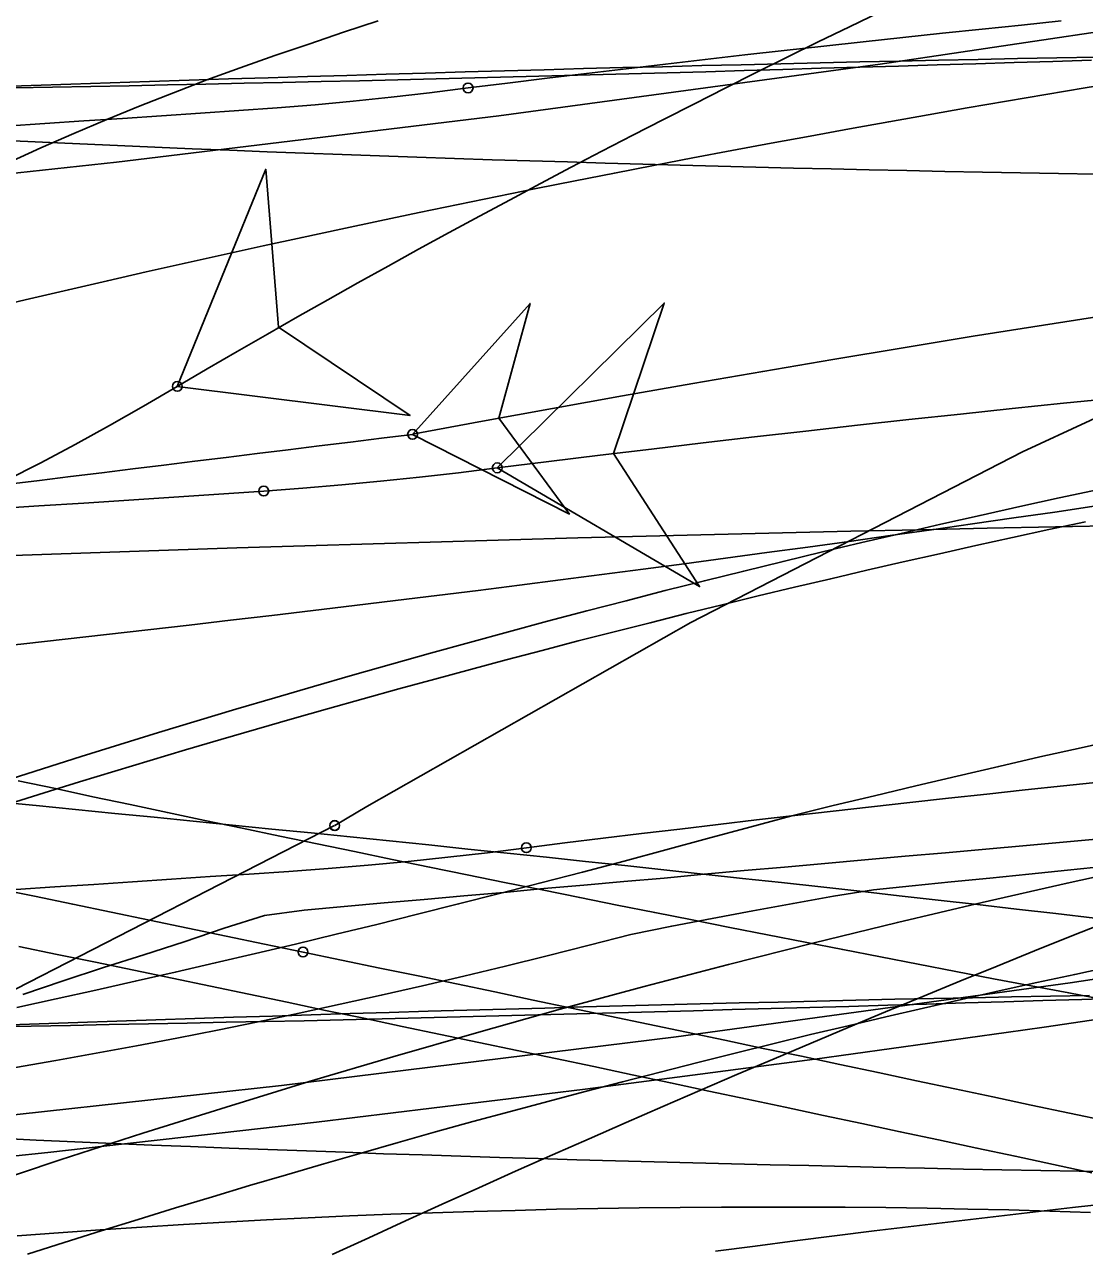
# Model space of a CAD drawing. Extents: x -14 to 1565148, y -25 to 642856.
# Drawn here: x 1564960.2 to 1564969.24, y 636512.94 to 636523.39 of the extents above; entities that cross this region are included whole.
import ezdxf

# ---------------------------------------------------------------- set-up
doc = ezdxf.new("R2010")
doc.units = 0
for name, color, linetype in [('DR_P_Headwall', 7, 'Continuous'), ('GE_P_Alignment_100_Stations', 7, 'Continuous'), ('MT_P_Drums', 7, 'Continuous'), ('MT_P_Work_Area', 7, 'Continuous'), ('PM_P_Edge_Line', 7, 'Continuous'), ('TR_Turning_Path25', 7, 'Continuous'), ('TR_Turning_Path26', 7, 'Continuous'), ('TR_Turning_Path27', 7, 'Continuous'), ('TR_Turning_Path28', 7, 'Continuous'), ('TR_Turning_Path28 - Copy-1', 7, 'Continuous'), ('TR_Turning_Path29', 7, 'Continuous')]:
    doc.layers.add(name, color=color, linetype=linetype)

msp = doc.modelspace()

# ---------------------------------------------------------------- linework, layer by layer
at = {"layer": 'DR_P_Headwall'}
msp.add_lwpolyline([(1564963.512, 636519.9), (1564964.85, 636519.221), (1564964.249, 636520.038), (1564964.514, 636521.016)], close=True, dxfattribs=at)
for points in [[(1564963.512, 636519.9), (1564964.85, 636519.221), (1564964.249, 636520.038), (1564964.514, 636521.016), (1564963.512, 636519.9)], [(1564969.427, 636516.218), (1564969.096, 636516.185), (1564968.765, 636516.152), (1564968.434, 636516.118), (1564968.103, 636516.085), (1564967.772, 636516.051), (1564967.441, 636516.018), (1564967.1, 636515.962), (1564966.756, 636515.901), (1564966.412, 636515.837), (1564966.067, 636515.773), (1564965.722, 636515.708), (1564965.374, 636515.637), (1564965.017, 636515.546), (1564964.66, 636515.455), (1564964.305, 636515.367), (1564963.95, 636515.282), (1564963.597, 636515.199), (1564963.245, 636515.119), (1564962.895, 636515.042), (1564962.545, 636514.966), (1564962.197, 636514.893), (1564961.849, 636514.822), (1564961.503, 636514.754), (1564961.158, 636514.688), (1564960.814, 636514.624), (1564960.47, 636514.562), (1564960.128, 636514.502)], [(1564960.141, 636513.067), (1564960.495, 636513.094), (1564960.85, 636513.119), (1564961.204, 636513.142), (1564961.559, 636513.164), (1564961.913, 636513.185), (1564962.267, 636513.204), (1564962.621, 636513.221), (1564962.975, 636513.237), (1564963.328, 636513.251), (1564963.682, 636513.264), (1564964.035, 636513.276), (1564964.387, 636513.285), (1564964.74, 636513.294), (1564965.092, 636513.301), (1564965.444, 636513.306), (1564965.795, 636513.31), (1564966.147, 636513.312), (1564966.498, 636513.313), (1564966.848, 636513.313), (1564967.199, 636513.311), (1564967.548, 636513.308), (1564967.898, 636513.303), (1564968.247, 636513.296), (1564968.596, 636513.288), (1564968.945, 636513.279), (1564969.293, 636513.268)]]:
    msp.add_lwpolyline(points, dxfattribs=at)
msp.add_circle((1564963.512, 636519.9), 0.0417, dxfattribs=at)
msp.add_circle((1564963.512, 636519.9), 0.0417, dxfattribs=at)
for centre, radius, start, end in [((1564998.655, 636332.944), 190.231, 77.32682, 100.64576), ((1564613.99, 639342.494), 2844.152, 276.370616, 277.059009)]:
    msp.add_arc(centre, radius, start, end, dxfattribs=at)
at = {"layer": 'GE_P_Alignment_100_Stations'}
for points in [[(1565000.436, 636527.13), (1564999.193, 636527.311), (1564996.13, 636527.299), (1564992.969, 636526.97), (1564989.824, 636526.511), (1564986.701, 636525.923), (1564983.605, 636525.207), (1564980.541, 636524.363), (1564977.515, 636523.394), (1564974.531, 636522.301), (1564971.595, 636521.086), (1564968.712, 636519.75), (1564965.886, 636518.297), (1564963.122, 636516.729), (1564962.849, 636516.566)], [(1564980.295, 636526.65), (1564979.994, 636526.477), (1564977.003, 636525.017), (1564973.95, 636524.075), (1564970.746, 636523.54), (1564967.5, 636523.055), (1564964.247, 636522.615), (1564960.989, 636522.22), (1564957.726, 636521.868), (1564954.458, 636521.562), (1564951.187, 636521.3)], [(1564961.507, 636520.309), (1564963.491, 636520.06), (1564962.37, 636520.814), (1564962.261, 636522.161), (1564961.507, 636520.309)], [(1564961.507, 636520.309), (1564961.219, 636520.14), (1564960.93, 636519.975), (1564960.637, 636519.815), (1564960.343, 636519.659), (1564960.046, 636519.508), (1564959.746, 636519.362), (1564959.444, 636519.22), (1564959.14, 636519.084), (1564958.834, 636518.953), (1564958.525, 636518.827), (1564958.214, 636518.707), (1564957.901, 636518.592), (1564957.586, 636518.483), (1564957.269, 636518.38), (1564956.95, 636518.283), (1564956.629, 636518.193), (1564956.307, 636518.108), (1564955.983, 636518.03), (1564955.657, 636517.959), (1564955.33, 636517.894), (1564955.002, 636517.836), (1564954.672, 636517.786), (1564954.342, 636517.742)], [(1564982.42, 636519.025), (1564982.148, 636518.854), (1564979.157, 636517.328), (1564975.844, 636516.304), (1564972.471, 636515.732), (1564969.118, 636515.225), (1564965.76, 636514.764), (1564962.395, 636514.349), (1564959.024, 636513.979), (1564955.649, 636513.655), (1564952.27, 636513.378)], [(1564962.848, 636516.565), (1564960.134, 636515.173), (1564956.787, 636514.126), (1564953.288, 636513.639), (1564949.806, 636513.31), (1564946.317, 636513.088), (1564944.569, 636513.017)], [(1564969.435, 636516.458), (1564969.09, 636516.427), (1564968.745, 636516.395), (1564968.4, 636516.364), (1564968.056, 636516.334), (1564967.712, 636516.304), (1564967.369, 636516.272), (1564967.026, 636516.241), (1564966.683, 636516.211), (1564966.34, 636516.181), (1564965.998, 636516.15), (1564965.656, 636516.118), (1564965.314, 636516.088), (1564964.973, 636516.058), (1564964.632, 636516.028), (1564964.291, 636515.996), (1564963.95, 636515.965), (1564963.61, 636515.935), (1564963.269, 636515.906), (1564962.929, 636515.875), (1564962.589, 636515.843), (1564962.249, 636515.8), (1564961.907, 636515.69), (1564961.564, 636515.574), (1564961.221, 636515.462), (1564960.878, 636515.354), (1564960.534, 636515.243), (1564960.189, 636515.125)], [(1564969.548, 636514.942), (1564969.223, 636514.895), (1564968.898, 636514.848), (1564968.572, 636514.801), (1564968.246, 636514.755), (1564967.921, 636514.71), (1564967.595, 636514.664), (1564967.268, 636514.62), (1564966.942, 636514.575), (1564966.616, 636514.531), (1564966.289, 636514.488), (1564965.963, 636514.445)], [(1564965.963, 636514.445), (1564965.636, 636514.402), (1564965.31, 636514.36), (1564964.983, 636514.318), (1564964.656, 636514.277), (1564964.329, 636514.236), (1564964.002, 636514.196), (1564963.675, 636514.156), (1564963.348, 636514.116), (1564963.021, 636514.077), (1564962.694, 636514.038), (1564962.367, 636514), (1564962.04, 636513.962), (1564961.712, 636513.925), (1564961.385, 636513.888), (1564961.058, 636513.851), (1564960.731, 636513.815), (1564960.403, 636513.779), (1564960.076, 636513.744)]]:
    msp.add_lwpolyline(points, dxfattribs=at)
msp.add_lwpolyline([(1564961.507, 636520.309), (1564963.491, 636520.06), (1564962.37, 636520.814), (1564962.261, 636522.161)], close=True, dxfattribs=at)
for centre in [(1564961.507, 636520.309), (1564961.507, 636520.309), (1564962.848, 636516.565), (1564962.849, 636516.566)]:
    msp.add_circle(centre, 0.0417, dxfattribs=at)
for centre, radius, start, end in [((1565002.516, 636450.541), 80.928, 93.73652, 120.44683), ((1564933.599, 636761.391), 244.725, 274.24815, 279.55964)]:
    msp.add_arc(centre, radius, start, end, dxfattribs=at)
at = {"layer": 'MT_P_Drums'}
msp.add_lwpolyline([(1564966.096, 636512.936), (1564966.434, 636512.98), (1564966.772, 636513.024), (1564967.109, 636513.067), (1564967.447, 636513.109), (1564967.785, 636513.15), (1564968.123, 636513.191), (1564968.461, 636513.231), (1564968.8, 636513.27), (1564969.138, 636513.308), (1564969.476, 636513.345)], dxfattribs=at)
at = {"layer": 'MT_P_Work_Area'}
for points in [[(1564969.042, 636523.425), (1564968.704, 636523.39), (1564968.367, 636523.355), (1564968.029, 636523.32), (1564967.692, 636523.284), (1564967.355, 636523.247), (1564967.018, 636523.21), (1564966.681, 636523.173), (1564966.344, 636523.135), (1564966.006, 636523.096), (1564965.67, 636523.057), (1564965.333, 636523.017), (1564964.996, 636522.977), (1564964.659, 636522.936), (1564964.322, 636522.895), (1564963.986, 636522.854)], [(1564969.301, 636523.09), (1564968.972, 636523.08), (1564968.642, 636523.07), (1564968.313, 636523.06), (1564967.984, 636523.05), (1564967.655, 636523.04), (1564967.326, 636523.03), (1564966.997, 636523.021), (1564966.669, 636523.011), (1564966.34, 636523.002), (1564966.012, 636522.992), (1564965.683, 636522.983), (1564965.355, 636522.974), (1564965.027, 636522.965), (1564964.699, 636522.957), (1564964.371, 636522.948), (1564964.043, 636522.94), (1564963.715, 636522.931), (1564963.388, 636522.923), (1564963.06, 636522.915), (1564962.733, 636522.908), (1564962.405, 636522.9), (1564962.078, 636522.893), (1564961.751, 636522.886), (1564961.424, 636522.879), (1564961.097, 636522.872), (1564960.77, 636522.866), (1564960.444, 636522.86), (1564960.117, 636522.854)], [(1564963.986, 636522.854), (1564963.656, 636522.813), (1564963.331, 636522.775), (1564963.006, 636522.741), (1564962.682, 636522.711), (1564962.359, 636522.684), (1564962.031, 636522.66), (1564961.705, 636522.638), (1564961.373, 636522.616), (1564961.041, 636522.594), (1564960.709, 636522.572), (1564960.377, 636522.55), (1564960.045, 636522.528)], [(1564964.234, 636519.615), (1564965.959, 636518.602), (1564965.226, 636519.738), (1564965.658, 636521.019), (1564964.234, 636519.615)], [(1564964.234, 636519.615), (1564963.903, 636519.573), (1564963.572, 636519.535), (1564963.24, 636519.5), (1564962.909, 636519.469), (1564962.576, 636519.441), (1564962.244, 636519.417)], [(1564969.39, 636516.937), (1564969.062, 636516.903), (1564968.735, 636516.869), (1564968.408, 636516.834), (1564968.08, 636516.798), (1564967.753, 636516.762), (1564967.426, 636516.726), (1564967.099, 636516.689), (1564966.771, 636516.652), (1564966.444, 636516.614), (1564966.117, 636516.575), (1564965.79, 636516.536), (1564965.464, 636516.497), (1564965.137, 636516.457), (1564964.81, 636516.417), (1564964.483, 636516.376)], [(1564964.483, 636516.376), (1564964.152, 636516.334), (1564963.814, 636516.295), (1564963.475, 636516.259), (1564963.135, 636516.227), (1564962.794, 636516.198), (1564962.457, 636516.174), (1564962.12, 636516.151), (1564961.788, 636516.13), (1564961.457, 636516.108), (1564961.125, 636516.086), (1564960.794, 636516.064), (1564960.462, 636516.042), (1564960.131, 636516.019)], [(1564969.547, 636515.094), (1564969.217, 636515.083), (1564968.886, 636515.073), (1564968.555, 636515.063), (1564968.224, 636515.053), (1564967.894, 636515.044), (1564967.563, 636515.034), (1564967.232, 636515.024), (1564966.9, 636515.015), (1564966.569, 636515.005), (1564966.238, 636514.996), (1564965.906, 636514.986), (1564965.575, 636514.977), (1564965.243, 636514.968), (1564964.912, 636514.96), (1564964.58, 636514.951), (1564964.248, 636514.942), (1564963.917, 636514.934), (1564963.585, 636514.926), (1564963.253, 636514.918), (1564962.921, 636514.91), (1564962.589, 636514.902), (1564962.256, 636514.895), (1564961.924, 636514.888), (1564961.592, 636514.881), (1564961.26, 636514.874), (1564960.927, 636514.868), (1564960.595, 636514.861), (1564960.262, 636514.855), (1564959.93, 636514.849)]]:
    msp.add_lwpolyline(points, dxfattribs=at)
msp.add_lwpolyline([(1564964.234, 636519.615), (1564965.959, 636518.602), (1564965.226, 636519.738), (1564965.658, 636521.019)], close=True, dxfattribs=at)
for centre in [(1564963.986, 636522.854), (1564963.986, 636522.854), (1564964.234, 636519.615), (1564964.234, 636519.615), (1564962.244, 636519.417), (1564962.244, 636519.417), (1564964.483, 636516.376), (1564964.483, 636516.376)]:
    msp.add_circle(centre, 0.0417, dxfattribs=at)
for centre, radius, start, end in [((1564991.281, 636303.808), 217.495, 82.26383, 97.14358), ((1565285.021, 631636.725), 4893.349, 93.782108, 94.070197)]:
    msp.add_arc(centre, radius, start, end, dxfattribs=at)
at = {"layer": 'PM_P_Edge_Line'}
msp.add_lwpolyline([(1564969.565, 636517.308), (1564969.213, 636517.229), (1564968.861, 636517.15), (1564968.509, 636517.069), (1564968.156, 636516.987), (1564967.804, 636516.904), (1564967.451, 636516.82), (1564967.099, 636516.736), (1564966.746, 636516.649), (1564966.387, 636516.553), (1564966.028, 636516.455), (1564965.671, 636516.358), (1564965.315, 636516.263), (1564964.96, 636516.169), (1564964.606, 636516.077), (1564964.254, 636515.987), (1564963.904, 636515.897), (1564963.555, 636515.81), (1564963.207, 636515.723), (1564962.86, 636515.639), (1564962.515, 636515.555), (1564962.172, 636515.474), (1564961.83, 636515.394), (1564961.489, 636515.315), (1564961.149, 636515.238), (1564960.811, 636515.162), (1564960.474, 636515.088), (1564960.138, 636515.015)], dxfattribs=at)
msp.add_arc((1564992.245, 636384.229), 140.519, 91.09598, 108.85238, dxfattribs=at)
at = {"layer": 'TR_Turning_Path25'}
for points in [[(1564960.029, 636516.945), (1564960.357, 636517.05), (1564960.687, 636517.154), (1564961.016, 636517.257), (1564961.346, 636517.358), (1564961.676, 636517.459), (1564962.007, 636517.558), (1564962.338, 636517.655), (1564962.669, 636517.752), (1564963.001, 636517.848), (1564963.333, 636517.942), (1564963.665, 636518.035), (1564963.998, 636518.127), (1564964.331, 636518.217), (1564964.664, 636518.307), (1564964.998, 636518.395), (1564965.332, 636518.482), (1564965.666, 636518.568), (1564966.001, 636518.652), (1564966.336, 636518.735), (1564966.671, 636518.817), (1564967.006, 636518.898), (1564967.342, 636518.978), (1564967.678, 636519.056), (1564968.015, 636519.134), (1564968.351, 636519.21), (1564968.688, 636519.284), (1564969.026, 636519.358), (1564969.363, 636519.43)], [(1564960.229, 636512.911), (1564960.543, 636513.011), (1564960.858, 636513.11), (1564961.174, 636513.208), (1564961.49, 636513.305), (1564961.806, 636513.401), (1564962.122, 636513.496), (1564962.439, 636513.589), (1564962.756, 636513.682), (1564963.073, 636513.773), (1564963.391, 636513.863), (1564963.709, 636513.953), (1564964.027, 636514.041), (1564964.346, 636514.128), (1564964.665, 636514.213), (1564964.984, 636514.298), (1564965.303, 636514.382), (1564965.623, 636514.464), (1564965.943, 636514.545), (1564966.263, 636514.626), (1564966.584, 636514.705), (1564966.905, 636514.783), (1564967.226, 636514.859), (1564967.547, 636514.935), (1564967.869, 636515.01), (1564968.191, 636515.083), (1564968.513, 636515.155), (1564968.835, 636515.227), (1564969.158, 636515.297), (1564969.481, 636515.366)]]:
    msp.add_lwpolyline(points, dxfattribs=at)
msp.add_arc((1564989.087, 636426.565), 91.716, 76.77078, 136.7592, dxfattribs=at)
at = {"layer": 'TR_Turning_Path26'}
for points in [[(1564962.579, 636515.487), (1564962.251, 636515.555), (1564961.924, 636515.623), (1564961.597, 636515.691), (1564961.27, 636515.759), (1564960.943, 636515.827), (1564960.616, 636515.894), (1564960.289, 636515.962), (1564959.962, 636516.029)], [(1564969.302, 636513.606), (1564968.976, 636513.676), (1564968.649, 636513.746), (1564968.323, 636513.816), (1564967.996, 636513.885), (1564967.67, 636513.955), (1564967.343, 636514.025), (1564967.017, 636514.094), (1564966.69, 636514.164), (1564966.364, 636514.233), (1564966.037, 636514.302), (1564965.71, 636514.371), (1564965.384, 636514.441), (1564965.057, 636514.51), (1564964.73, 636514.579), (1564964.404, 636514.647), (1564964.077, 636514.716), (1564963.75, 636514.785), (1564963.424, 636514.853), (1564963.097, 636514.922), (1564962.77, 636514.99), (1564962.443, 636515.059), (1564962.117, 636515.127), (1564961.79, 636515.195), (1564961.463, 636515.264), (1564961.136, 636515.332), (1564960.809, 636515.4), (1564960.482, 636515.467), (1564960.155, 636515.535)], [(1564969.44, 636514.044), (1564969.114, 636514.113), (1564968.787, 636514.182), (1564968.46, 636514.252), (1564968.134, 636514.321), (1564967.807, 636514.39), (1564967.481, 636514.459), (1564967.154, 636514.529), (1564966.827, 636514.598), (1564966.5, 636514.666), (1564966.174, 636514.735), (1564965.847, 636514.804), (1564965.52, 636514.873), (1564965.193, 636514.941), (1564964.867, 636515.01), (1564964.54, 636515.078), (1564964.213, 636515.147), (1564963.886, 636515.215), (1564963.559, 636515.283), (1564963.232, 636515.351), (1564962.906, 636515.419), (1564962.579, 636515.487)]]:
    msp.add_lwpolyline(points, dxfattribs=at)
msp.add_circle((1564962.579, 636515.487), 0.0417, dxfattribs=at)
msp.add_circle((1564962.579, 636515.487), 0.0417, dxfattribs=at)
msp.add_arc((1564687.665, 635201.082), 1339.15, 76.807395, 79.913822, dxfattribs=at)
at = {"layer": 'TR_Turning_Path27'}
for points in [[(1564960.065, 636522.216), (1564960.344, 636522.343), (1564960.625, 636522.466), (1564960.906, 636522.585), (1564961.189, 636522.701), (1564961.473, 636522.813), (1564961.758, 636522.922), (1564962.044, 636523.026), (1564962.337, 636523.129), (1564962.628, 636523.228), (1564962.923, 636523.328), (1564963.219, 636523.425)], [(1564960.074, 636516.751), (1564960.373, 636516.845), (1564960.674, 636516.938), (1564960.974, 636517.03), (1564961.276, 636517.121), (1564961.577, 636517.211), (1564961.879, 636517.3), (1564962.182, 636517.388), (1564962.485, 636517.475), (1564962.788, 636517.561), (1564963.092, 636517.647), (1564963.396, 636517.731), (1564963.701, 636517.814), (1564964.006, 636517.897), (1564964.311, 636517.978), (1564964.617, 636518.059), (1564964.923, 636518.139), (1564965.23, 636518.217), (1564965.537, 636518.295), (1564965.844, 636518.372), (1564966.152, 636518.448), (1564966.46, 636518.523), (1564966.768, 636518.597), (1564967.077, 636518.67), (1564967.386, 636518.742), (1564967.695, 636518.813), (1564968.005, 636518.883), (1564968.315, 636518.953), (1564968.626, 636519.021), (1564968.937, 636519.089), (1564969.248, 636519.155)]]:
    msp.add_lwpolyline(points, dxfattribs=at)
at = {"layer": 'TR_Turning_Path28'}
for points in [[(1564969.342, 636523.117), (1564969.005, 636523.111), (1564968.669, 636523.104), (1564968.333, 636523.097), (1564967.996, 636523.09), (1564967.66, 636523.083), (1564967.324, 636523.075), (1564966.987, 636523.068), (1564966.651, 636523.06), (1564966.315, 636523.052), (1564965.978, 636523.044), (1564965.642, 636523.035), (1564965.306, 636523.027), (1564964.97, 636523.018), (1564964.633, 636523.009), (1564964.297, 636523), (1564963.961, 636522.99), (1564963.624, 636522.981), (1564963.288, 636522.971), (1564962.952, 636522.961), (1564962.616, 636522.951), (1564962.28, 636522.94), (1564961.943, 636522.93), (1564961.607, 636522.919), (1564961.271, 636522.908), (1564960.935, 636522.897), (1564960.598, 636522.886), (1564960.262, 636522.874), (1564959.926, 636522.862)], [(1564969.341, 636522.118), (1564969.018, 636522.124), (1564968.695, 636522.13), (1564968.372, 636522.136), (1564968.049, 636522.142), (1564967.727, 636522.149), (1564967.404, 636522.156), (1564967.082, 636522.163), (1564966.76, 636522.171), (1564966.438, 636522.179), (1564966.117, 636522.187), (1564965.795, 636522.195), (1564965.474, 636522.204), (1564965.153, 636522.213), (1564964.832, 636522.223), (1564964.512, 636522.232), (1564964.191, 636522.242), (1564963.871, 636522.253), (1564963.55, 636522.264), (1564963.23, 636522.275), (1564962.911, 636522.286), (1564962.591, 636522.298), (1564962.272, 636522.31), (1564961.952, 636522.322), (1564961.633, 636522.335), (1564961.314, 636522.348), (1564960.996, 636522.362), (1564960.677, 636522.376), (1564960.359, 636522.39), (1564960.041, 636522.405)], [(1564969.282, 636515.118), (1564968.95, 636515.112), (1564968.618, 636515.105), (1564968.287, 636515.098), (1564967.955, 636515.091), (1564967.623, 636515.084), (1564967.292, 636515.076), (1564966.96, 636515.069), (1564966.629, 636515.061), (1564966.297, 636515.053), (1564965.965, 636515.045), (1564965.634, 636515.036), (1564965.302, 636515.028), (1564964.97, 636515.019), (1564964.639, 636515.01), (1564964.307, 636515.001), (1564963.976, 636514.991), (1564963.644, 636514.982), (1564963.313, 636514.972), (1564962.981, 636514.962), (1564962.649, 636514.952), (1564962.318, 636514.941), (1564961.986, 636514.931), (1564961.655, 636514.92), (1564961.323, 636514.909), (1564960.992, 636514.898), (1564960.66, 636514.887), (1564960.329, 636514.875), (1564959.997, 636514.863)], [(1564969.526, 636513.613), (1564969.196, 636513.619), (1564968.867, 636513.625), (1564968.537, 636513.631), (1564968.208, 636513.637), (1564967.878, 636513.644), (1564967.549, 636513.651), (1564967.219, 636513.658), (1564966.89, 636513.666), (1564966.56, 636513.673), (1564966.231, 636513.681), (1564965.901, 636513.69), (1564965.572, 636513.698), (1564965.242, 636513.707), (1564964.913, 636513.717), (1564964.583, 636513.726), (1564964.254, 636513.736), (1564963.925, 636513.747), (1564963.595, 636513.757), (1564963.266, 636513.768), (1564962.937, 636513.78), (1564962.608, 636513.791), (1564962.279, 636513.804), (1564961.949, 636513.816), (1564961.62, 636513.829), (1564961.291, 636513.842), (1564960.962, 636513.856), (1564960.634, 636513.87), (1564960.305, 636513.884), (1564959.976, 636513.899)]]:
    msp.add_lwpolyline(points, dxfattribs=at)
msp.add_arc((1564980.185, 635948.333), 570.888, 87.03462, 94.51107, dxfattribs=at)
at = {"layer": 'TR_Turning_Path28 - Copy-1'}
for points in [[(1564969.429, 636515.077), (1564969.107, 636515.138), (1564968.786, 636515.199), (1564968.465, 636515.26), (1564968.143, 636515.322), (1564967.822, 636515.384), (1564967.501, 636515.446), (1564967.18, 636515.508), (1564966.859, 636515.571), (1564966.538, 636515.634), (1564966.218, 636515.697), (1564965.897, 636515.761), (1564965.577, 636515.824), (1564965.257, 636515.888), (1564964.937, 636515.952), (1564964.617, 636516.017), (1564964.297, 636516.081), (1564963.977, 636516.146), (1564963.657, 636516.212), (1564963.338, 636516.277), (1564963.018, 636516.343), (1564962.699, 636516.409), (1564962.38, 636516.475), (1564962.061, 636516.542), (1564961.742, 636516.609), (1564961.423, 636516.676), (1564961.105, 636516.744), (1564960.786, 636516.811), (1564960.468, 636516.88), (1564960.149, 636516.948)], [(1564969.33, 636515.777), (1564968.996, 636515.816), (1564968.662, 636515.854), (1564968.328, 636515.892), (1564967.994, 636515.93), (1564967.66, 636515.967), (1564967.326, 636516.005), (1564966.992, 636516.042), (1564966.658, 636516.079), (1564966.324, 636516.115), (1564965.989, 636516.151), (1564965.655, 636516.188), (1564965.321, 636516.224), (1564964.987, 636516.259), (1564964.653, 636516.295), (1564964.318, 636516.33), (1564963.984, 636516.365), (1564963.65, 636516.4), (1564963.315, 636516.434), (1564962.981, 636516.469), (1564962.647, 636516.503), (1564962.312, 636516.536), (1564961.978, 636516.57), (1564961.643, 636516.603), (1564961.309, 636516.637), (1564960.974, 636516.669), (1564960.64, 636516.702), (1564960.305, 636516.735), (1564959.971, 636516.767)]]:
    msp.add_lwpolyline(points, dxfattribs=at)
msp.add_arc((1564913.591, 636033.323), 481.666, 78.50755, 86.20032, dxfattribs=at)
at = {"layer": 'TR_Turning_Path29'}
msp.add_lwpolyline([(1564969.452, 636515.751), (1564969.133, 636515.624), (1564968.814, 636515.496), (1564968.496, 636515.367), (1564968.178, 636515.238), (1564967.861, 636515.107), (1564967.543, 636514.976), (1564967.226, 636514.844), (1564966.91, 636514.711), (1564966.594, 636514.577), (1564966.278, 636514.442), (1564965.962, 636514.307), (1564965.647, 636514.171), (1564965.332, 636514.034), (1564965.018, 636513.896), (1564964.704, 636513.757), (1564964.39, 636513.618), (1564964.077, 636513.478), (1564963.764, 636513.337), (1564963.451, 636513.195), (1564963.139, 636513.052), (1564962.827, 636512.909)], dxfattribs=at)
msp.add_arc((1565018.671, 636391.904), 129.304, 86.34072, 118.81406, dxfattribs=at)

doc.saveas('drawing.dxf')
